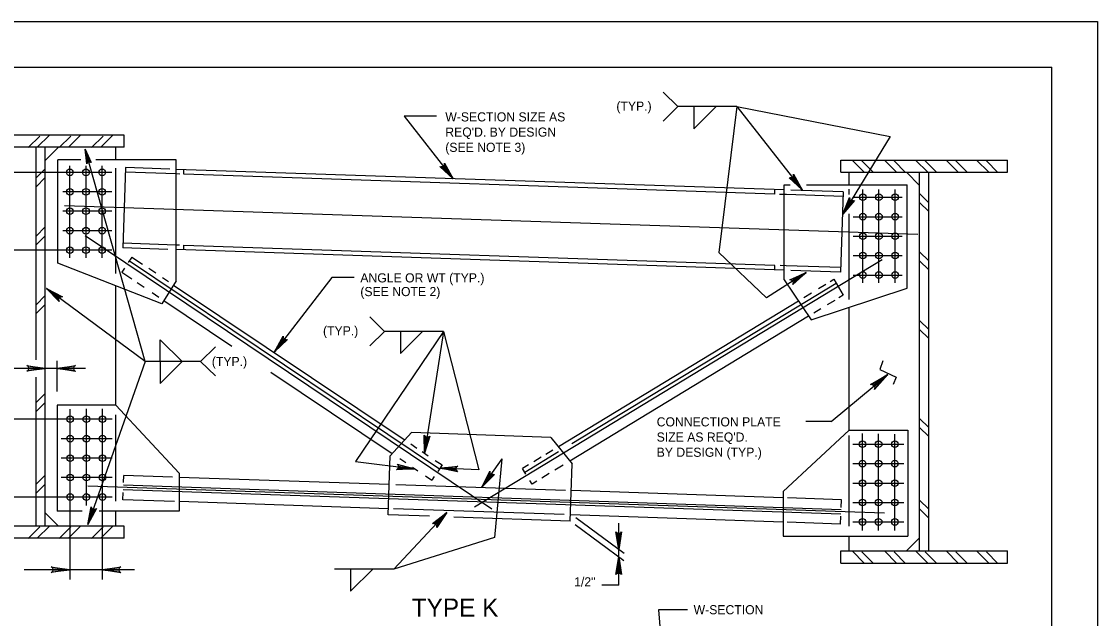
# Model space of a CAD drawing. Extents: x 634656 to 641360, y 298715 to 301183.
# Drawn here: x 638703.8 to 639057.4, y 300310.7 to 300507 of the extents above; entities that cross this region are included whole.
import ezdxf

# ---------------------------------------------------------------- set-up
doc = ezdxf.new("R2010")
doc.units = 0
for name, color, linetype in [('1', 7, 'Continuous'), ('2', 7, 'Continuous'), ('PLT-BNDY', 7, 'Continuous')]:
    doc.layers.add(name, color=color, linetype=linetype)

msp = doc.modelspace()

# ---------------------------------------------------------------- linework, layer by layer
at = {"layer": '1'}
for p, q in [((638938.94, 300479), (638919.51, 300479)), ((638938.94, 300479), (638933.01, 300431)), ((638938.94, 300479), (638960.38, 300451.63)), ((638938.94, 300479), (638989.3, 300469.21)), ((638829.52, 300475.86), (638845.63, 300455.29)), ((638737.5, 300469.62), (638682.69, 300469.62)), ((638709.73, 300469.34), (638705.92, 300465.53)), ((638712.93, 300469.62), (638708.93, 300465.62)), ((638720, 300469.34), (638716.19, 300465.53)), ((638723.2, 300469.62), (638719.2, 300465.62)), ((638730.6, 300469.34), (638726.79, 300465.53)), ((638733.81, 300469.62), (638729.81, 300465.62)), ((638737.5, 300465.62), (638737.5, 300469.62)), ((638989.3, 300469.21), (638973.71, 300443.68)), ((638737.5, 300465.62), (638682.69, 300465.62)), ((638708.59, 300395.79), (638708.59, 300465.62)), ((638711.59, 300341.09), (638711.59, 300465.62)), ((638711.59, 300461.3), (638715.92, 300465.62)), ((638744.37, 300395.25), (638724.64, 300465.07)), ((638734.73, 300461.5), (638734.73, 300465.62)), ((638715.71, 300427.51), (638715.71, 300461.5)), ((638723.27, 300461.5), (638715.71, 300461.5)), ((638754.61, 300461.5), (638728.17, 300461.5)), ((638754.61, 300421.72), (638754.61, 300461.5)), ((638973.07, 300461.43), (639027.88, 300461.43)), ((638973.07, 300457.43), (638973.07, 300461.43)), ((638976.76, 300461.43), (638980.76, 300457.43)), ((638979.96, 300461.15), (638983.78, 300457.34)), ((638987.37, 300461.43), (638991.37, 300457.43)), ((638990.57, 300461.15), (638994.38, 300457.34)), ((638997.64, 300461.43), (639001.64, 300457.43)), ((639000.84, 300461.15), (639004.65, 300457.34)), ((639007.67, 300461.43), (639011.67, 300457.43)), ((639010.88, 300461.15), (639014.69, 300457.34)), ((639017.71, 300461.43), (639021.71, 300457.43)), ((639020.91, 300461.15), (639024.72, 300457.34)), ((639027.88, 300457.43), (639027.88, 300461.43)), ((638733.41, 300457.39), (638680.14, 300457.39)), ((638711.59, 300458.59), (638708.59, 300455.59)), ((638719.66, 300429.27), (638719.66, 300459.56)), ((638724.96, 300429.27), (638724.96, 300459.56)), ((638730.27, 300429.27), (638730.27, 300459.56)), ((638734.73, 300424.11), (638734.73, 300458.78)), ((638737.94, 300458.94), (638737.05, 300432.57)), ((638754.46, 300456.88), (638737.89, 300457.44)), ((638752.51, 300458.45), (638737.94, 300458.94)), ((638954.44, 300451.6), (638754.61, 300458.38)), ((638757.11, 300456.82), (638757.11, 300458.32)), ((638973.07, 300457.43), (639027.88, 300457.43)), ((638975.84, 300453.31), (638975.84, 300457.43)), ((638998.98, 300453.1), (638994.65, 300457.43)), ((638998.98, 300332.9), (638998.98, 300457.43)), ((639001.98, 300332.9), (639001.98, 300457.43)), ((638711.59, 300455.66), (638708.59, 300452.66)), ((638755.82, 300456.84), (638754.46, 300456.88)), ((638951.39, 300450.2), (638757.11, 300456.79)), ((638733.41, 300451), (638717.31, 300451)), ((638951.39, 300450.2), (638951.39, 300451.66)), ((638955.17, 300450.07), (638952.86, 300450.15)), ((638954.44, 300422.03), (638954.44, 300453.31)), ((638954.44, 300453.31), (638956.41, 300453.31)), ((638973.84, 300449.44), (638955.17, 300450.07)), ((638973.89, 300450.94), (638956.62, 300451.52)), ((638961.8, 300453.31), (638994.86, 300453.31)), ((638973.89, 300450.94), (638972.99, 300424.57)), ((638975.84, 300450.14), (638975.84, 300451.84)), ((638980.3, 300421.08), (638980.3, 300451.76)), ((638985.6, 300421.08), (638985.6, 300451.76)), ((638990.91, 300421.08), (638990.91, 300451.76)), ((638994.86, 300419.32), (638994.86, 300453.31)), ((638998.98, 300450.4), (639001.98, 300447.39)), ((638977.16, 300449.2), (638993.26, 300449.2)), ((638998.98, 300447.47), (639001.98, 300444.47)), ((638733.41, 300444.61), (638717.31, 300444.61)), ((638998.41, 300436.91), (638717.9, 300446.42)), ((638975.84, 300415.55), (638975.84, 300443.75)), ((638711.59, 300439.46), (638708.59, 300436.46)), ((638977.16, 300442.81), (638993.26, 300442.81)), ((638711.59, 300436.54), (638708.59, 300433.53)), ((638733.41, 300438.21), (638717.31, 300438.21)), ((638724.72, 300436.62), (638858.3, 300346.77)), ((638977.16, 300436.41), (638993.26, 300436.41)), ((638751.85, 300432.07), (638737.05, 300432.57)), ((638754.61, 300433.48), (638737.1, 300434.07)), ((638755.66, 300433.44), (638754.61, 300433.48)), ((638757.11, 300431.92), (638757.11, 300433.42)), ((638951.39, 300426.8), (638757.11, 300433.39)), ((638733.41, 300431.82), (638680.14, 300431.82)), ((638740.07, 300429.56), (638738.84, 300427.73)), ((638740.07, 300429.56), (638743.53, 300427.24)), ((638954.44, 300425.2), (638754.61, 300431.98)), ((638933.01, 300431), (638948.68, 300416.18)), ((638977.16, 300430.02), (638993.26, 300430.02)), ((638998.98, 300431.27), (639001.98, 300428.27)), ((638749.93, 300414.2), (638715.71, 300427.51)), ((638737.6, 300425.87), (638736.73, 300424.57)), ((638739.23, 300428.3), (638841.15, 300359.93)), ((638745.58, 300425.86), (638747.89, 300424.31)), ((638986.62, 300428.63), (638852.69, 300347.33)), ((638951.39, 300425.26), (638951.39, 300426.8)), ((638955.13, 300426.67), (638953.16, 300426.74)), ((638973.04, 300426.07), (638955.13, 300426.67)), ((638998.98, 300428.34), (639001.98, 300425.34)), ((638736.73, 300424.57), (638739.98, 300422.39)), ((638750.08, 300422.84), (638752.03, 300421.54)), ((638805.79, 300422.83), (638786.87, 300398.41)), ((638961.7, 300424.43), (638948.68, 300416.18)), ((638954.44, 300422.03), (638963.27, 300408.95)), ((638972.99, 300424.57), (638956.61, 300425.12)), ((638970.74, 300422.12), (638969.59, 300421.42)), ((638970.72, 300422.25), (638973.89, 300417.02)), ((638977.16, 300423.63), (638993.26, 300423.63)), ((638744.37, 300395.25), (638711.97, 300419.17)), ((638734.73, 300380.85), (638734.73, 300420.11)), ((638741.77, 300421.19), (638744.06, 300419.66)), ((638754.61, 300421.72), (638749.93, 300414.2)), ((638753.76, 300420.35), (638829.56, 300369.51)), ((638971.56, 300420.87), (638884.7, 300368.14)), ((638963.27, 300408.95), (638994.86, 300419.32)), ((638968.1, 300420.52), (638965.74, 300419.09)), ((638711.59, 300416.88), (638708.59, 300413.87)), ((638746.76, 300417.85), (638748.93, 300416.39)), ((638750.59, 300415.25), (638772.89, 300400.3)), ((638959.13, 300415.08), (638880.24, 300367.19)), ((638963.46, 300417.71), (638960.86, 300416.13)), ((638971.06, 300415.3), (638968.6, 300413.81)), ((638973.89, 300417.02), (638972.44, 300416.14)), ((638711.59, 300413.95), (638708.59, 300410.95)), ((638966.51, 300412.53), (638964.15, 300411.1)), ((638975.84, 300372.66), (638975.84, 300413.08)), ((638962.49, 300410.1), (638884.02, 300362.46)), ((638998.98, 300408.68), (639001.98, 300405.68)), ((638842.51, 300405.12), (638813.52, 300362.36)), ((638842.51, 300405.12), (638823.08, 300405.12)), ((638842.51, 300405.12), (638836.21, 300365.05)), ((638842.51, 300405.12), (638854.06, 300359.57)), ((638998.98, 300405.76), (639001.98, 300402.76)), ((638715.43, 300385.29), (638715.43, 300395.39)), ((638708.59, 300341.09), (638708.59, 300390.07)), ((638785.66, 300391.73), (638825.62, 300364.93)), ((638969.9, 300375.53), (638988.49, 300390.91)), ((638711.59, 300384.67), (638708.59, 300381.67)), ((638711.59, 300381.74), (638708.59, 300378.74)), ((638715.43, 300380.85), (638715.43, 300345.99)), ((638734.73, 300380.85), (638715.43, 300380.85)), ((638719.77, 300323.58), (638719.77, 300379.54)), ((638725.08, 300347.88), (638725.08, 300379.6)), ((638730.39, 300323.58), (638730.39, 300379.67)), ((638734.73, 300380.85), (638755.58, 300358.47)), ((638733.54, 300376.21), (638680.14, 300376.21)), ((638734.73, 300349.29), (638734.73, 300377.62)), ((638998.98, 300376.48), (639001.98, 300373.47)), ((638975.84, 300372.66), (638954.07, 300352.5)), ((638969.9, 300375.53), (638961.59, 300375.53)), ((638975.84, 300372.66), (638995.14, 300372.66)), ((638995.14, 300372.66), (638995.14, 300337.8)), ((638998.98, 300373.55), (639001.98, 300370.55)), ((638733.54, 300369.82), (638716.81, 300369.82)), ((638831.91, 300371.81), (638824.96, 300364.21)), ((638877.8, 300370.25), (638831.91, 300371.81)), ((638877.8, 300370.25), (638884.74, 300361.56)), ((638975.84, 300341.1), (638975.84, 300370.88)), ((638980.18, 300339.69), (638980.18, 300371.48)), ((638985.49, 300339.69), (638985.49, 300371.41)), ((638990.79, 300339.69), (638990.79, 300371.34)), ((638831.69, 300368.08), (638833.67, 300366.76)), ((638835.41, 300365.59), (638837.44, 300364.23)), ((638880.29, 300365.47), (638869.25, 300358.76)), ((638878.37, 300366.05), (638876.11, 300364.68)), ((638977.03, 300368.02), (638993.76, 300368.02)), ((638733.54, 300363.43), (638716.81, 300363.43)), ((638813.52, 300362.36), (638832.91, 300359.9)), ((638824.3, 300344.77), (638824.96, 300364.21)), ((638828.1, 300363.27), (638830.05, 300361.96)), ((638839.73, 300362.69), (638841.99, 300361.18)), ((638861.61, 300363.15), (638855.06, 300353.9)), ((638861.61, 300363.15), (638859.21, 300337.33)), ((638874.52, 300363.71), (638872.11, 300362.25)), ((638977.03, 300361.62), (638993.76, 300361.62)), ((638755.58, 300358.47), (638755.58, 300345.99)), ((638832.31, 300360.44), (638834.05, 300359.27)), ((638841.99, 300361.18), (638840.58, 300359.09)), ((638854.06, 300359.57), (638841.32, 300360.18)), ((638870.46, 300361.25), (638868.47, 300360.04)), ((638869.58, 300358.21), (638868.47, 300360.04)), ((638877.22, 300358.33), (638874.81, 300356.88)), ((638881.77, 300361.1), (638879.07, 300359.46)), ((638884.1, 300342.74), (638884.74, 300361.56)), ((638711.59, 300357.83), (638708.59, 300354.83)), ((638711.59, 300354.91), (638708.59, 300351.91)), ((638733.54, 300357.03), (638716.81, 300357.03)), ((638737.3, 300355.44), (638737.37, 300357.73)), ((638753.39, 300357.19), (638737.37, 300357.73)), ((638824.64, 300354.77), (638755.58, 300357.11)), ((638882.55, 300352.8), (638826.85, 300354.69)), ((638836.54, 300357.61), (638838.64, 300356.19)), ((638839.42, 300357.35), (638838.64, 300356.19)), ((638871.58, 300354.92), (638870.87, 300356.1)), ((638873.16, 300355.88), (638871.58, 300354.92)), ((638977.03, 300355.23), (638993.76, 300355.23)), ((638987.37, 300345.38), (638725.55, 300354.26)), ((638737.1, 300349.77), (638737.18, 300352.09)), ((638973.08, 300345.01), (638737.21, 300353.02)), ((638973.13, 300346.48), (638737.26, 300354.49)), ((638954.07, 300350.38), (638884.44, 300352.74)), ((638954.07, 300352.5), (638954.07, 300337.8)), ((638733.54, 300350.64), (638680.14, 300350.64)), ((638754.02, 300349.2), (638737.1, 300349.77)), ((638824.37, 300346.81), (638755.58, 300349.15)), ((638973.24, 300349.73), (638955.56, 300350.33)), ((638973.16, 300347.25), (638973.24, 300349.73)), ((638977.03, 300348.84), (638993.76, 300348.84)), ((638998.98, 300349.64), (639001.98, 300346.64)), ((638711.59, 300345.42), (638715.92, 300341.09)), ((638723.72, 300345.99), (638715.43, 300345.99)), ((638755.58, 300345.99), (638729.25, 300345.99)), ((638734.73, 300341.09), (638734.73, 300345.99)), ((638837.9, 300344.31), (638824.3, 300344.77)), ((638882.14, 300344.85), (638825.99, 300346.76)), ((638826.1, 300326.94), (638843.57, 300345.53)), ((638884.1, 300342.74), (638845.84, 300344.04)), ((638954.07, 300342.41), (638884.17, 300344.78)), ((638972.97, 300341.77), (638973.06, 300344.36)), ((638998.98, 300346.72), (639001.98, 300343.72)), ((638737.5, 300341.09), (638682.69, 300341.09)), ((638709.73, 300340.81), (638705.92, 300337)), ((638712.93, 300341.09), (638708.93, 300337.09)), ((638720, 300340.81), (638716.19, 300337)), ((638723.2, 300341.09), (638719.2, 300337.09)), ((638730.6, 300340.81), (638726.79, 300337)), ((638733.81, 300341.09), (638729.81, 300337.09)), ((638737.5, 300337.09), (638737.5, 300341.09)), ((638901.78, 300329.7), (638885.72, 300341.55)), ((638901.81, 300332.11), (638885.99, 300343.79)), ((638900.07, 300333.39), (638900.07, 300342.05)), ((638972.97, 300341.77), (638955.44, 300342.37)), ((638977.03, 300342.45), (638993.76, 300342.45)), ((638737.5, 300337.09), (638682.69, 300337.09)), ((638859.21, 300337.33), (638826.1, 300326.94)), ((638954.07, 300337.8), (638995.14, 300337.8)), ((638975.84, 300332.9), (638975.84, 300337.8)), ((638998.98, 300337.23), (638994.65, 300332.9)), ((638900.07, 300330.95), (638900.07, 300333.39)), ((638900.07, 300321.71), (638900.07, 300330.95)), ((638973.07, 300332.9), (639027.88, 300332.9)), ((638973.07, 300328.9), (638973.07, 300332.9)), ((638976.76, 300332.9), (638980.76, 300328.9)), ((638979.96, 300332.62), (638983.78, 300328.81)), ((638987.37, 300332.9), (638991.37, 300328.9)), ((638990.57, 300332.62), (638994.38, 300328.81)), ((638997.64, 300332.9), (639001.64, 300328.9)), ((639000.84, 300332.62), (639004.65, 300328.81)), ((639007.67, 300332.9), (639011.67, 300328.9)), ((639010.88, 300332.62), (639014.69, 300328.81)), ((639017.71, 300332.9), (639021.71, 300328.9)), ((639020.91, 300332.62), (639024.72, 300328.81)), ((639027.88, 300328.9), (639027.88, 300332.9)), ((638826.1, 300326.94), (638806.67, 300326.94)), ((638973.07, 300328.9), (639027.88, 300328.9)), ((638900.07, 300321.71), (638894.47, 300321.71)), ((638913.16, 300313.57), (638915.84, 300279.24))]:
    msp.add_line(p, q, dxfattribs=at)
for points in [[(638725.34, 300460.47), (638725.61, 300460.73), (638724.64, 300465.07), (638725.34, 300460.47), (638725.21, 300460.19), (638724.64, 300465.07), (638726.06, 300460.86), (638726.42, 300460.79), (638724.64, 300465.07), (638726.7, 300460.61), (638726.42, 300460.79)], [(638842.76, 300460.08), (638842.57, 300459.67), (638845.63, 300455.29), (638842.76, 300460.08), (638842.78, 300460.45), (638845.63, 300455.29), (638842.14, 300459.32), (638841.7, 300459.23), (638845.63, 300455.29), (638841.31, 300459.3), (638841.7, 300459.23)], [(638957.51, 300456.41), (638957.33, 300456), (638960.38, 300451.63), (638957.51, 300456.41), (638957.53, 300456.79), (638960.38, 300451.63), (638956.89, 300455.66), (638956.46, 300455.56), (638960.38, 300451.63), (638956.06, 300455.64), (638956.46, 300455.56)], [(638977.18, 300448.04), (638976.73, 300448.08), (638973.71, 300443.68), (638977.18, 300448.04), (638977.54, 300448.16), (638973.71, 300443.68), (638976.26, 300448.36), (638976.02, 300448.74), (638973.71, 300443.68), (638975.95, 300449.13), (638976.02, 300448.74)], [(638956.65, 300422.05), (638957.04, 300421.82), (638961.7, 300424.43), (638956.65, 300422.05), (638956.28, 300422.1), (638961.7, 300424.43), (638957.34, 300421.35), (638957.39, 300420.91), (638961.7, 300424.43), (638957.28, 300420.53), (638957.39, 300420.91)], [(638716.01, 300415.32), (638716.08, 300415.77), (638711.97, 300419.17), (638716.01, 300415.32), (638716.09, 300414.96), (638711.97, 300419.17), (638716.41, 300416.22), (638716.8, 300416.42), (638711.97, 300419.17), (638717.2, 300416.46), (638716.8, 300416.42)], [(638790.82, 300402.35), (638790.38, 300402.43), (638786.87, 300398.41), (638790.82, 300402.35), (638791.19, 300402.42), (638786.87, 300398.41), (638789.94, 300402.77), (638789.75, 300403.17), (638786.87, 300398.41), (638789.72, 300403.57), (638789.75, 300403.17)], [(638705.79, 300393.68), (638706.01, 300393.26), (638711.59, 300392.95), (638705.79, 300393.68), (638705.5, 300393.94), (638711.59, 300392.95), (638706.01, 300392.68), (638705.81, 300392.26), (638711.59, 300392.95), (638705.5, 300391.98), (638705.81, 300392.26)], [(638721.23, 300392.22), (638721.01, 300392.64), (638715.43, 300392.95), (638721.23, 300392.22), (638721.52, 300391.97), (638715.43, 300392.95), (638721.01, 300393.23), (638721.21, 300393.64), (638715.43, 300392.95), (638721.52, 300393.92), (638721.21, 300393.64)], [(638986.89, 300395.42), (638985.89, 300392.62), (638991.3, 300390.01), (638990.3, 300387.6)], [(638983.28, 300387.6), (638983.74, 300387.4), (638988.49, 300390.91), (638983.28, 300387.6), (638982.87, 300387.6), (638988.49, 300390.91), (638984.14, 300386.93), (638984.25, 300386.45), (638988.49, 300390.91), (638984.18, 300386.01), (638984.25, 300386.45)], [(638837.7, 300370.43), (638837.27, 300370.28), (638836.21, 300365.05), (638837.7, 300370.43), (638837.98, 300370.67), (638836.21, 300365.05), (638836.72, 300370.36), (638836.36, 300370.61), (638836.21, 300365.05), (638836.14, 300370.94), (638836.36, 300370.61)], [(638827.48, 300361.22), (638827.64, 300360.8), (638832.91, 300359.9), (638827.48, 300361.22), (638827.23, 300361.49), (638832.91, 300359.9), (638827.58, 300360.24), (638827.35, 300359.87), (638832.91, 300359.9), (638827.02, 300359.64), (638827.35, 300359.87)], [(638846.81, 300359.22), (638846.62, 300359.63), (638841.32, 300360.18), (638846.81, 300359.22), (638847.08, 300358.96), (638841.32, 300360.18), (638846.65, 300360.19), (638846.86, 300360.57), (638841.32, 300360.18), (638847.17, 300360.82), (638846.86, 300360.57)], [(638858.82, 300358.01), (638858.38, 300358.08), (638855.06, 300353.9), (638858.82, 300358.01), (638859.19, 300358.1), (638855.06, 300353.9), (638857.92, 300358.4), (638857.71, 300358.78), (638855.06, 300353.9), (638857.67, 300359.18), (638857.71, 300358.78)], [(638728.05, 300346.64), (638727.61, 300346.58), (638725.57, 300341.65), (638728.05, 300346.64), (638728.38, 300346.83), (638725.57, 300341.65), (638727.08, 300346.76), (638726.77, 300347.07), (638725.57, 300341.65), (638726.62, 300347.44), (638726.77, 300347.07)], [(638839.27, 300341.97), (638839.7, 300341.85), (638843.57, 300345.53), (638839.27, 300341.97), (638838.9, 300341.93), (638843.57, 300345.53), (638840.11, 300341.47), (638840.27, 300341.05), (638843.57, 300345.53), (638840.26, 300340.65), (638840.27, 300341.05)], [(638900.76, 300338.91), (638900.36, 300338.7), (638900.07, 300333.39), (638900.76, 300338.91), (638901, 300339.19), (638900.07, 300333.39), (638899.81, 300338.7), (638899.41, 300338.89), (638900.07, 300333.39), (638899.15, 300339.19), (638899.41, 300338.89)], [(638899.38, 300325.44), (638899.78, 300325.64), (638900.07, 300330.95), (638899.38, 300325.44), (638899.14, 300325.15), (638900.07, 300330.95), (638900.33, 300325.65), (638900.73, 300325.45), (638900.07, 300330.95), (638900.99, 300325.15), (638900.73, 300325.45)], [(638713.86, 300327.48), (638714.07, 300327.06), (638719.66, 300326.75), (638713.86, 300327.48), (638713.56, 300327.74), (638719.66, 300326.75), (638714.08, 300326.48), (638713.87, 300326.06), (638719.66, 300326.75), (638713.56, 300325.79), (638713.87, 300326.06)], [(638736.07, 300326.03), (638735.86, 300326.45), (638730.27, 300326.75), (638736.07, 300326.03), (638736.37, 300325.77), (638730.27, 300326.75), (638735.85, 300327.03), (638736.06, 300327.45), (638730.27, 300326.75), (638736.37, 300327.72), (638736.06, 300327.45)]]:
    msp.add_lwpolyline(points, dxfattribs=at)
for centre in [(638719.66, 300457.39), (638724.96, 300457.39), (638730.27, 300457.39), (638719.66, 300451), (638724.96, 300451), (638730.27, 300451), (638980.3, 300449.2), (638985.6, 300449.2), (638990.91, 300449.2), (638719.66, 300444.61), (638724.96, 300444.61), (638730.27, 300444.61), (638980.3, 300442.81), (638985.6, 300442.81), (638990.91, 300442.81), (638719.66, 300438.21), (638724.96, 300438.21), (638730.27, 300438.21), (638980.3, 300436.41), (638985.6, 300436.41), (638990.91, 300436.41), (638719.66, 300431.82), (638724.96, 300431.82), (638730.27, 300431.82), (638980.3, 300430.02), (638985.6, 300430.02), (638990.91, 300430.02), (638980.3, 300423.63), (638985.6, 300423.63), (638990.91, 300423.63), (638719.77, 300376.21), (638725.08, 300376.21), (638730.39, 300376.21), (638719.77, 300369.82), (638725.08, 300369.82), (638730.39, 300369.82), (638980.18, 300368.02), (638985.49, 300368.02), (638990.79, 300368.02), (638719.77, 300363.43), (638725.08, 300363.43), (638730.39, 300363.43), (638980.18, 300361.62), (638985.49, 300361.62), (638990.79, 300361.62), (638719.77, 300357.03), (638725.08, 300357.03), (638730.39, 300357.03), (638980.18, 300355.23), (638985.49, 300355.23), (638990.79, 300355.23), (638719.77, 300350.64), (638725.08, 300350.64), (638730.39, 300350.64), (638980.18, 300348.84), (638985.49, 300348.84), (638990.79, 300348.84), (638980.18, 300342.45), (638985.49, 300342.45), (638990.79, 300342.45)]:
    msp.add_circle(centre, 1.09, dxfattribs=at)
at = {"layer": '2'}
for p, q in [((638256.43, 300491.99), (639042.43, 300491.99)), ((639042.43, 299927.99), (639042.43, 300491.99)), ((638924.79, 300479), (638924.79, 300471.75)), ((638924.79, 300471.75), (638932.04, 300479)), ((638840.21, 300475.86), (638829.52, 300475.86)), ((638813.15, 300422.83), (638805.79, 300422.83)), ((638828.36, 300405.12), (638828.36, 300397.87)), ((638828.36, 300397.87), (638835.61, 300405.12)), ((638744.37, 300395.25), (638725.57, 300341.65)), ((638762.61, 300395.25), (638744.37, 300395.25)), ((638749.36, 300395.25), (638749.36, 300388)), ((638749.36, 300388), (638756.61, 300395.25)), ((638711.59, 300392.95), (638700.14, 300392.95)), ((638715.43, 300392.95), (638711.59, 300392.95)), ((638724.83, 300392.95), (638715.43, 300392.95)), ((638719.77, 300326.75), (638704.63, 300326.75)), ((638730.27, 300326.75), (638719.66, 300326.75)), ((638740.89, 300326.75), (638730.27, 300326.75)), ((638811.95, 300326.94), (638811.95, 300319.69)), ((638811.95, 300319.69), (638819.2, 300326.94)), ((638922.67, 300313.57), (638913.16, 300313.57))]:
    msp.add_line(p, q, dxfattribs=at)
for points in [[(638914.63, 300483.75), (638919.51, 300479), (638914.63, 300474.25)], [(638818.2, 300409.87), (638823.08, 300405.12), (638818.2, 300400.37)], [(638749.36, 300395.25), (638749.36, 300402.37), (638756.61, 300395.25), (638749.36, 300395.25)], [(638767.48, 300400), (638762.61, 300395.25), (638767.48, 300390.5)]]:
    msp.add_lwpolyline(points, dxfattribs=at)
at = {"layer": 'PLT-BNDY'}
msp.add_lwpolyline([(638216.43, 300506.99), (639057.43, 300506.99), (639057.43, 299912.99), (638216.43, 299912.99)], close=True, dxfattribs=at)

# ---------------------------------------------------------------- texts
at = {"layer": '1'}
for s, p in [('ANGLE OR WT (TYP.)', (638815.13, 300421.2)), ('(SEE NOTE 2)', (638815.13, 300416.7)), ('CONNECTION PLATE', (638912.54, 300373.86)), ("SIZE AS REQ'D.", (638912.54, 300368.87)), ('BY DESIGN (TYP.)', (638912.54, 300363.87))]:
    msp.add_text(s, height=2.9999, dxfattribs=at).set_placement(p)
at = {"layer": '2'}
for s, height, p in [('(TYP.)', 3, (638899.29, 300477.68)), ('W-SECTION SIZE AS', 2.9999, (638843.06, 300474.13)), ("REQ'D. BY DESIGN", 2.9999, (638843.06, 300469.13)), ('(SEE NOTE 3)', 2.9999, (638843.06, 300464.13)), ('(TYP.)', 3, (638802.86, 300403.8)), ('(TYP.)', 3, (638766.32, 300393.71)), ('1/2"', 3, (638885.41, 300321.26)), ('TYPE K', 6, (638832, 300311.28)), ('W-SECTION', 3, (638924.68, 300312.09))]:
    msp.add_text(s, height=height, dxfattribs=at).set_placement(p)

doc.saveas('drawing.dxf')
